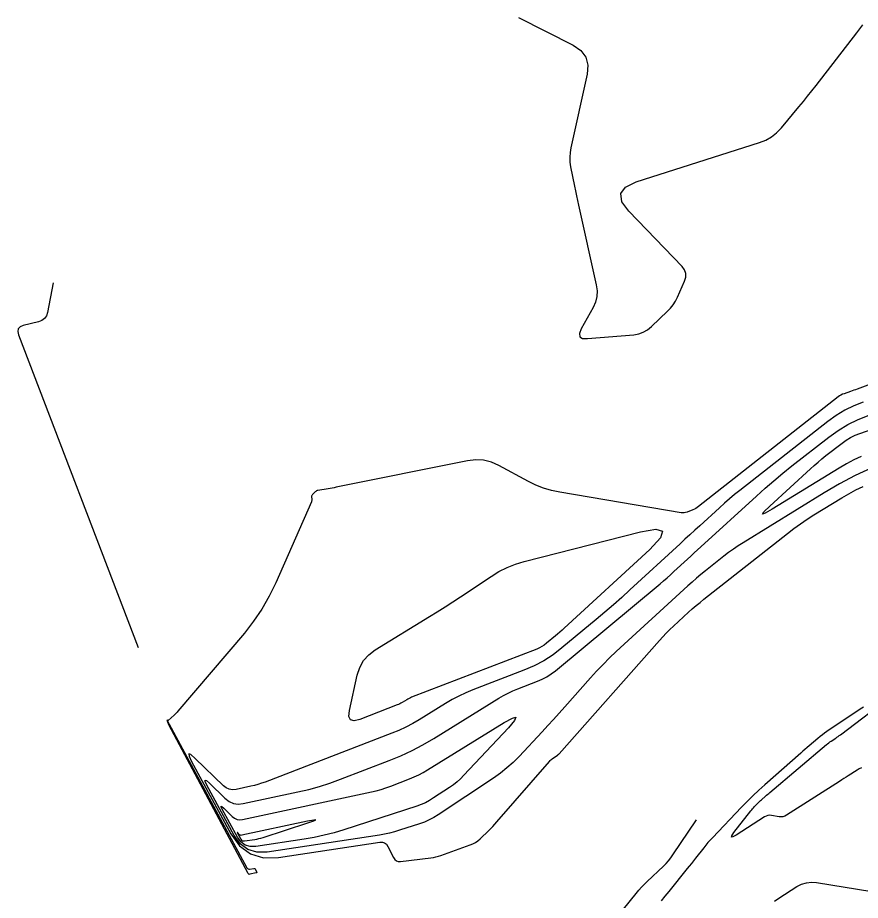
# Model space of a CAD drawing. Extents: x 1768942 to 1774819, y 723037 to 732099.
# Drawn here: x 1770192.3 to 1770416.8, y 724467.7 to 724703 of the extents above; entities that cross this region are included whole.
import ezdxf

# ---------------------------------------------------------------- set-up
doc = ezdxf.new("R2010")
doc.units = 0
doc.layers.add('R_Contours', color=7, linetype='Continuous')

msp = doc.modelspace()

# ---------------------------------------------------------------- linework, layer by layer
at = {"layer": 'R_Contours'}
for points in [[(1770325.77, 724703.03), (1770340.31, 724695.68), (1770342.35, 724694.28), (1770343.65, 724692.52), (1770344.19, 724690.4), (1770343.98, 724687.93), (1770339.66, 724668.35), (1770339.45, 724667.07), (1770339.37, 724665.8), (1770339.42, 724664.52), (1770339.61, 724663.24), (1770340.62, 724658.11), (1770340.88, 724656.83), (1770341.15, 724655.55), (1770341.42, 724654.27), (1770341.7, 724653), (1770346.46, 724631.81), (1770346.67, 724630.24), (1770346.6, 724628.7), (1770346.24, 724627.21), (1770345.6, 724625.76), (1770342.44, 724620.04), (1770341.96, 724618.8), (1770342.08, 724617.96), (1770342.8, 724617.51), (1770344.12, 724617.46), (1770356.42, 724618.52), (1770357.75, 724618.74), (1770358.98, 724619.17), (1770360.12, 724619.81), (1770361.16, 724620.66), (1770365.43, 724624.75), (1770366.23, 724625.59), (1770366.94, 724626.51), (1770367.56, 724627.48), (1770368.08, 724628.52), (1770369.98, 724632.82), (1770370.3, 724633.87), (1770370.29, 724634.86), (1770369.96, 724635.79), (1770369.3, 724636.67), (1770355.1, 724651.42), (1770353.24, 724653.97), (1770352.95, 724656.12), (1770354.22, 724657.87), (1770357.07, 724659.23), (1770389.93, 724669.74), (1770391.6, 724670.4), (1770393.13, 724671.27), (1770394.51, 724672.36), (1770395.76, 724673.65), (1770400.45, 724679.26), (1770401.62, 724680.66), (1770402.77, 724682.08), (1770403.91, 724683.51), (1770405.03, 724684.95), (1770415.87, 724698.95), (1770416.67, 724700.02), (1770417.45, 724701.11)], [(1770201.72, 724632.32), (1770200.25, 724624.47), (1770199.95, 724623.54), (1770199.45, 724622.8), (1770198.75, 724622.27), (1770197.83, 724621.92), (1770193.77, 724620.94), (1770192.93, 724620.61), (1770192.43, 724620.09), (1770192.29, 724619.39), (1770192.49, 724618.5), (1770224.43, 724535.13)], [(1770427.29, 724608.23), (1770415.92, 724604.01), (1770415.49, 724603.85), (1770415.06, 724603.7), (1770414.63, 724603.54), (1770414.19, 724603.39), (1770412.47, 724602.79), (1770412.04, 724602.62), (1770411.64, 724602.42), (1770411.25, 724602.19), (1770410.88, 724601.92), (1770373.66, 724572.69), (1770373.32, 724572.45), (1770372.97, 724572.22), (1770372.6, 724572.03), (1770372.21, 724571.86), (1770370.64, 724571.23), (1770370.25, 724571.1), (1770369.85, 724571.03), (1770369.44, 724571.01), (1770369.03, 724571.05), (1770336.73, 724576.52), (1770334.55, 724576.98), (1770332.43, 724577.62), (1770330.37, 724578.43), (1770328.37, 724579.41), (1770320.49, 724583.68), (1770318.49, 724584.56), (1770316.44, 724585.06), (1770314.32, 724585.18), (1770312.16, 724584.93), (1770277.16, 724577.83), (1770276.63, 724577.72), (1770276.1, 724577.62), (1770275.57, 724577.53), (1770275.04, 724577.44), (1770272.29, 724577.01), (1770272.07, 724576.95), (1770271.88, 724576.87), (1770271.7, 724576.76), (1770271.53, 724576.62), (1770270.82, 724575.9), (1770270.72, 724575.78), (1770270.65, 724575.64), (1770270.61, 724575.49), (1770270.61, 724575.33), (1770270.65, 724574.65), (1770270.65, 724574.48), (1770270.63, 724574.32), (1770270.59, 724574.16), (1770270.54, 724574), (1770261.07, 724552.38), (1770259.34, 724548.8), (1770257.37, 724545.38), (1770255.16, 724542.11), (1770252.7, 724538.99), (1770234.99, 724518.14), (1770234.74, 724517.86), (1770234.49, 724517.59), (1770234.23, 724517.33), (1770233.96, 724517.08), (1770232.39, 724515.67), (1770232.35, 724515.64), (1770232.31, 724515.63), (1770232.26, 724515.64), (1770232.22, 724515.68), (1770232.05, 724515.84), (1770232.02, 724515.87), (1770232, 724515.88), (1770232, 724515.86), (1770232.02, 724515.82), (1770253.37, 724476.41), (1770253.5, 724476.23), (1770253.66, 724476.11), (1770253.85, 724476.05), (1770254.08, 724476.06), (1770255.17, 724476.22), (1770255.33, 724476.23), (1770255.45, 724476.19), (1770255.56, 724476.1), (1770255.65, 724475.98), (1770255.96, 724475.34), (1770256, 724475.23), (1770255.99, 724475.15), (1770255.93, 724475.08), (1770255.82, 724475.04), (1770254.13, 724474.67), (1770253.99, 724474.66), (1770253.87, 724474.69), (1770253.77, 724474.76), (1770253.69, 724474.87), (1770232.58, 724514.54), (1770232.55, 724514.61), (1770232.51, 724514.68), (1770232.48, 724514.74), (1770232.45, 724514.81), (1770232.18, 724515.38)], [(1770417.58, 724600.56), (1770415.06, 724599.56), (1770412.64, 724598.37), (1770410.34, 724596.98), (1770408.14, 724595.4), (1770384.7, 724576.99), (1770383.31, 724575.88), (1770381.94, 724574.74), (1770380.6, 724573.58), (1770379.27, 724572.39), (1770374.02, 724567.59), (1770372.7, 724566.38), (1770371.39, 724565.18), (1770370.08, 724563.98), (1770368.77, 724562.77), (1770355.43, 724550.5), (1770353.23, 724548.49), (1770351, 724546.51), (1770348.74, 724544.56), (1770346.46, 724542.64), (1770337.29, 724535.01), (1770334.93, 724533.21), (1770332.46, 724531.62), (1770329.86, 724530.23), (1770327.14, 724529.05), (1770313.56, 724523.82), (1770311.67, 724523.04), (1770309.82, 724522.17), (1770308.02, 724521.23), (1770306.26, 724520.19), (1770299.29, 724515.89), (1770297.53, 724514.86), (1770295.72, 724513.91), (1770293.87, 724513.05), (1770291.98, 724512.27), (1770258.19, 724499.27), (1770257.25, 724498.93), (1770256.31, 724498.63), (1770255.35, 724498.37), (1770254.38, 724498.14), (1770250.48, 724497.3), (1770249.54, 724497.21), (1770248.66, 724497.34), (1770247.85, 724497.69), (1770247.1, 724498.28), (1770239.62, 724505.54), (1770238.45, 724506.58), (1770237.89, 724506.8), (1770237.95, 724506.2), (1770238.62, 724504.79), (1770249.08, 724485.5), (1770251.42, 724482.23), (1770254.33, 724480.09), (1770257.79, 724479.06), (1770261.81, 724479.16), (1770288.74, 724483.23), (1770289.45, 724483.25), (1770290.05, 724483.06), (1770290.55, 724482.68), (1770290.95, 724482.09), (1770292.43, 724479.13), (1770292.77, 724478.63), (1770293.19, 724478.29), (1770293.71, 724478.12), (1770294.31, 724478.12), (1770302.36, 724479.1), (1770303.05, 724479.2), (1770303.73, 724479.34), (1770304.4, 724479.52), (1770305.06, 724479.73), (1770312.87, 724482.49), (1770313.6, 724482.79), (1770314.28, 724483.16), (1770314.91, 724483.61), (1770315.5, 724484.12), (1770317.78, 724486.32), (1770318.35, 724486.88), (1770318.9, 724487.45), (1770319.43, 724488.03), (1770319.96, 724488.62), (1770333.98, 724504.79), (1770334.16, 724504.99), (1770334.36, 724505.18), (1770334.57, 724505.35), (1770334.79, 724505.51), (1770336.07, 724506.36), (1770336.11, 724506.39), (1770336.16, 724506.42), (1770336.19, 724506.46), (1770336.23, 724506.5), (1770336.38, 724506.65), (1770336.41, 724506.69), (1770336.45, 724506.73), (1770336.48, 724506.77), (1770336.52, 724506.81), (1770363.27, 724537), (1770364.18, 724537.99), (1770365.11, 724538.97), (1770366.07, 724539.92), (1770367.05, 724540.85), (1770371.03, 724544.51), (1770372.03, 724545.41), (1770373.05, 724546.3), (1770374.09, 724547.16), (1770375.14, 724548.01), (1770397.36, 724565.54), (1770399.08, 724566.86), (1770400.84, 724568.12), (1770402.63, 724569.34), (1770404.46, 724570.5), (1770411.85, 724575.05), (1770413.72, 724576.14), (1770415.63, 724577.16), (1770417.58, 724578.09)], [(1770417.03, 724586.07), (1770415.04, 724585.13), (1770413.1, 724584.1), (1770411.2, 724582.98), (1770393.33, 724571.98), (1770391.44, 724570.9), (1770390.7, 724570.68), (1770391.11, 724571.33), (1770392.67, 724572.85), (1770403.5, 724582.74), (1770404.51, 724583.65), (1770405.54, 724584.54), (1770406.59, 724585.42), (1770407.65, 724586.27), (1770411.94, 724589.63), (1770413.04, 724590.43), (1770414.19, 724591.12), (1770415.4, 724591.72), (1770416.66, 724592.22), (1770438.43, 724599.81)], [(1770419.7, 724582.98), (1770415.43, 724580.95), (1770411.26, 724578.73), (1770407.17, 724576.33), (1770385.6, 724563.05), (1770384.28, 724562.21), (1770382.98, 724561.34), (1770381.72, 724560.42), (1770380.48, 724559.47), (1770375.56, 724555.6), (1770374.35, 724554.62), (1770373.15, 724553.62), (1770371.97, 724552.59), (1770370.81, 724551.55), (1770351.79, 724534.04), (1770350, 724532.35), (1770348.25, 724530.62), (1770346.55, 724528.84), (1770344.9, 724527.02), (1770338.08, 724519.32), (1770336.58, 724517.65), (1770335.07, 724515.98), (1770333.55, 724514.32), (1770332.02, 724512.67), (1770325.88, 724506.1), (1770324.3, 724504.51), (1770322.63, 724503.02), (1770320.89, 724501.62), (1770319.05, 724500.33), (1770304.31, 724490.54), (1770303.13, 724489.81), (1770301.91, 724489.17), (1770300.65, 724488.61), (1770299.35, 724488.14), (1770294.05, 724486.42), (1770292.72, 724486.02), (1770291.38, 724485.68), (1770290.03, 724485.39), (1770288.66, 724485.15), (1770258.79, 724480.62), (1770256, 724480.56), (1770253.6, 724481.27), (1770251.59, 724482.76), (1770249.96, 724485.02), (1770242.71, 724498.41), (1770242.24, 724499.39), (1770242.2, 724499.8), (1770242.58, 724499.65), (1770243.4, 724498.93), (1770247.52, 724494.93), (1770248.6, 724494.09), (1770249.77, 724493.58), (1770251.03, 724493.39), (1770252.39, 724493.53), (1770266.95, 724496.65), (1770269.83, 724497.32), (1770272.68, 724498.11), (1770275.49, 724499.01), (1770278.27, 724500.01), (1770291.31, 724505.03), (1770294.37, 724506.29), (1770297.36, 724507.69), (1770300.28, 724509.22), (1770303.14, 724510.89), (1770320.51, 724521.61), (1770321.72, 724522.32), (1770322.96, 724522.97), (1770324.22, 724523.57), (1770325.52, 724524.1), (1770330.76, 724526.12), (1770332.05, 724526.68), (1770333.27, 724527.33), (1770334.44, 724528.08), (1770335.55, 724528.93), (1770363.45, 724552.14), (1770364.38, 724552.93), (1770365.31, 724553.73), (1770366.23, 724554.54), (1770367.13, 724555.36), (1770370.73, 724558.68), (1770371.63, 724559.51), (1770372.53, 724560.33), (1770373.44, 724561.16), (1770374.34, 724561.99), (1770389.12, 724575.49), (1770391.43, 724577.57), (1770393.78, 724579.6), (1770396.17, 724581.58), (1770398.59, 724583.53), (1770408.37, 724591.2), (1770410.87, 724593.01), (1770413.5, 724594.59), (1770416.25, 724595.95), (1770419.12, 724597.09)], [(1770417.13, 724503.1), (1770416.53, 724502.76), (1770415.94, 724502.41), (1770413.6, 724500.93), (1770413.01, 724500.57), (1770412.43, 724500.2), (1770411.84, 724499.83), (1770411.26, 724499.45), (1770397.1, 724490.42), (1770396.66, 724490.19), (1770396.19, 724490.04), (1770395.71, 724489.99), (1770395.21, 724490.03), (1770393.17, 724490.36), (1770392.67, 724490.4), (1770392.19, 724490.35), (1770391.73, 724490.2), (1770391.29, 724489.97), (1770383.74, 724485.14), (1770382.86, 724484.64), (1770382.46, 724484.58), (1770382.56, 724484.97), (1770383.13, 724485.8), (1770387.65, 724491.59), (1770387.86, 724491.86), (1770388.08, 724492.11), (1770388.3, 724492.37), (1770388.53, 724492.62), (1770389.46, 724493.6), (1770389.7, 724493.84), (1770389.94, 724494.07), (1770390.19, 724494.31), (1770390.44, 724494.53), (1770391.57, 724495.53), (1770391.84, 724495.77), (1770392.12, 724496.01), (1770392.39, 724496.24), (1770392.67, 724496.48), (1770407.8, 724509.25), (1770408.09, 724509.49), (1770408.39, 724509.72), (1770408.69, 724509.95), (1770409, 724510.16), (1770410.26, 724511), (1770410.57, 724511.22), (1770410.88, 724511.43), (1770411.19, 724511.65), (1770411.49, 724511.88), (1770425.27, 724522.3)], [(1770417.63, 724519.24), (1770416.79, 724518.67), (1770407.92, 724512.73), (1770407.3, 724512.3), (1770406.69, 724511.85), (1770406.1, 724511.39), (1770405.51, 724510.91), (1770403.2, 724508.96), (1770402.63, 724508.47), (1770402.05, 724507.98), (1770401.48, 724507.48), (1770400.91, 724506.98), (1770391.35, 724498.55), (1770389.74, 724497.1), (1770388.17, 724495.62), (1770386.63, 724494.1), (1770385.12, 724492.55), (1770377.39, 724484.44), (1770376.78, 724483.79), (1770376.2, 724483.13), (1770375.63, 724482.45), (1770375.07, 724481.76), (1770372.89, 724478.96), (1770372.34, 724478.26), (1770371.79, 724477.56), (1770371.23, 724476.87), (1770370.68, 724476.18), (1770365.75, 724470.11), (1770364.74, 724468.86), (1770363.74, 724467.62)], [(1770350.3, 724461.24), (1770357.1, 724469.58), (1770357.8, 724470.42), (1770358.52, 724471.22), (1770359.28, 724472.01), (1770360.05, 724472.77), (1770364.33, 724476.83), (1770365.03, 724477.54), (1770365.7, 724478.29), (1770366.32, 724479.07), (1770366.89, 724479.89), (1770373.12, 724489.24)], [(1770393.95, 724467.49), (1770395.1, 724468.32), (1770399.91, 724471.4), (1770401.14, 724472.04), (1770402.42, 724472.44), (1770403.75, 724472.59), (1770405.14, 724472.48), (1770419.87, 724470.08), (1770420.88, 724469.9), (1770421.89, 724469.68), (1770422.88, 724469.42), (1770423.87, 724469.14), (1770427.81, 724467.92), (1770428.79, 724467.72)]]:
    msp.add_lwpolyline(points, dxfattribs=at)
for points in [[(1770337.32, 724539.73), (1770336.75, 724539.22), (1770336.16, 724538.72), (1770335.57, 724538.22), (1770333.2, 724536.25), (1770332.6, 724535.78), (1770331.96, 724535.37), (1770331.28, 724535.01), (1770330.58, 724534.71), (1770297.26, 724521.86), (1770296.92, 724521.72), (1770296.6, 724521.57), (1770296.28, 724521.4), (1770295.96, 724521.22), (1770294.73, 724520.46), (1770294.42, 724520.27), (1770294.1, 724520.11), (1770293.77, 724519.95), (1770293.44, 724519.82), (1770283.41, 724515.96), (1770281.9, 724515.59), (1770280.94, 724515.86), (1770280.53, 724516.77), (1770280.67, 724518.32), (1770282.78, 724527.75), (1770283.44, 724529.82), (1770284.47, 724531.63), (1770285.85, 724533.19), (1770287.58, 724534.5), (1770302.02, 724543.38), (1770304.1, 724544.67), (1770306.17, 724545.98), (1770308.22, 724547.31), (1770310.27, 724548.66), (1770318.43, 724554.09), (1770320.51, 724555.35), (1770322.67, 724556.43), (1770324.92, 724557.31), (1770327.25, 724558.02), (1770358.22, 724565.95), (1770362.32, 724566.67), (1770364.11, 724566.13), (1770363.59, 724564.34), (1770360.75, 724561.29), (1770337.89, 724540.25)], [(1770310.28, 724500.17), (1770309.35, 724499.33), (1770308.37, 724498.54), (1770307.34, 724497.82), (1770303.12, 724495.02), (1770302.05, 724494.35), (1770300.94, 724493.77), (1770299.79, 724493.26), (1770298.6, 724492.83), (1770279.17, 724486.53), (1770276.57, 724485.75), (1770273.94, 724485.07), (1770271.28, 724484.5), (1770268.6, 724484.04), (1770255.77, 724482.09), (1770254.22, 724482.06), (1770252.87, 724482.46), (1770251.75, 724483.29), (1770250.84, 724484.55), (1770246.79, 724492.03), (1770246.53, 724492.57), (1770246.5, 724492.8), (1770246.72, 724492.72), (1770247.18, 724492.32), (1770249.48, 724490.08), (1770250.08, 724489.61), (1770250.73, 724489.33), (1770251.44, 724489.22), (1770252.2, 724489.3), (1770286.53, 724496.65), (1770287.84, 724496.96), (1770289.13, 724497.32), (1770290.4, 724497.73), (1770291.67, 724498.18), (1770296.68, 724500.11), (1770297.92, 724500.62), (1770299.13, 724501.19), (1770300.32, 724501.81), (1770301.48, 724502.49), (1770321.93, 724515.12), (1770324.12, 724516.34), (1770325.04, 724516.52), (1770324.68, 724515.66), (1770323.05, 724513.76), (1770311.17, 724501.06)], [(1770251.91, 724483.81), (1770252.15, 724483.64), (1770252.43, 724483.56), (1770252.75, 724483.56), (1770255.44, 724483.97), (1770256.01, 724484.07), (1770256.56, 724484.19), (1770257.11, 724484.33), (1770257.66, 724484.49), (1770269.6, 724488.36), (1770271.22, 724488.92), (1770271.74, 724489.18), (1770271.16, 724489.15), (1770269.48, 724488.82), (1770252, 724485.07), (1770251.85, 724485.06), (1770251.7, 724485.08), (1770251.56, 724485.14), (1770251.43, 724485.24), (1770250.95, 724485.71), (1770250.86, 724485.79), (1770250.81, 724485.81), (1770250.82, 724485.76), (1770250.87, 724485.64), (1770251.72, 724484.08)]]:
    msp.add_lwpolyline(points, close=True, dxfattribs=at)

doc.saveas('drawing.dxf')
